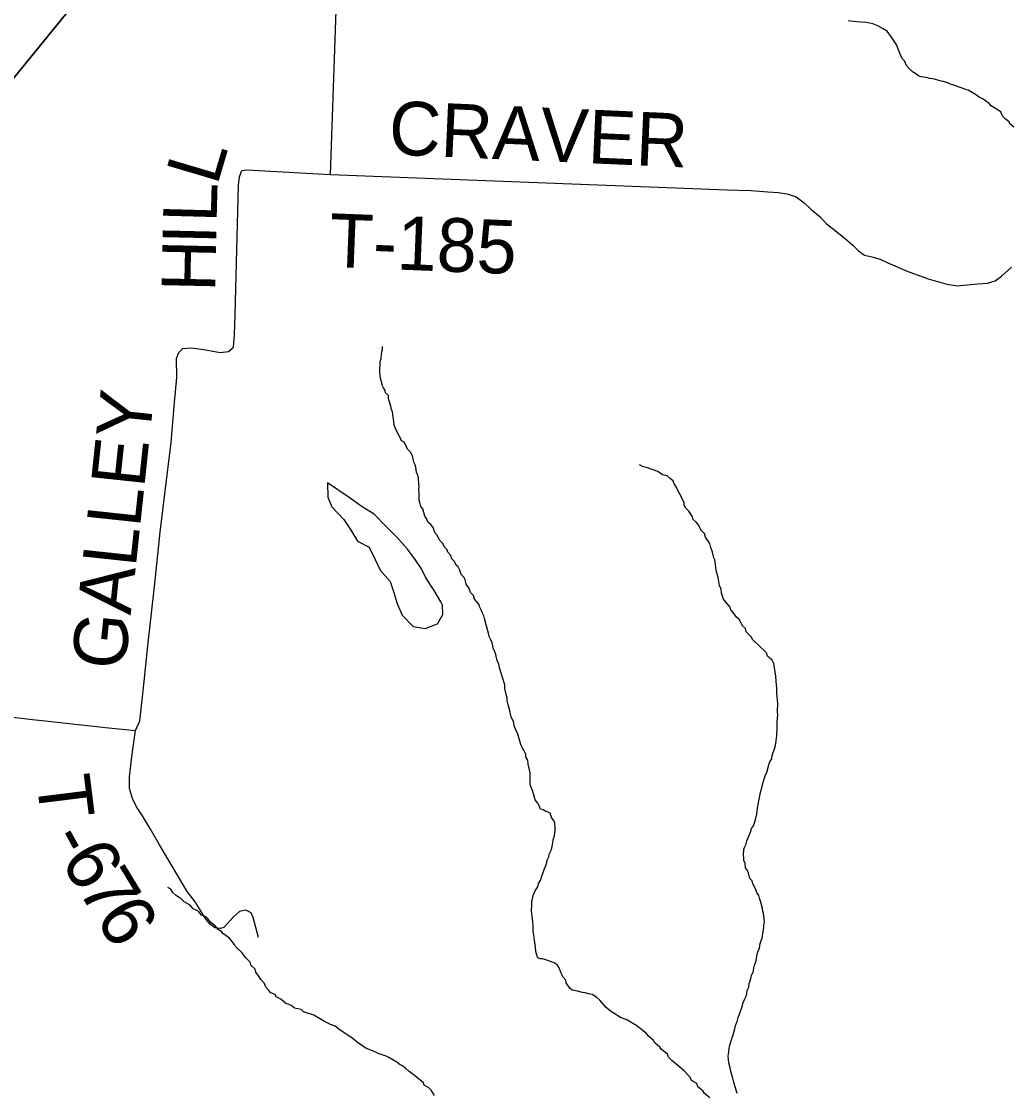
# Model space of a CAD drawing. Extents: x 1310247 to 1664935, y 235267 to 584339.
# Drawn here: x 1484249 to 1489781, y 416732 to 422727 of the extents above; entities that cross this region are included whole.
import ezdxf

# ---------------------------------------------------------------- set-up
doc = ezdxf.new("R2010")
doc.units = 0
for name, color, linetype in [('GM_X_Minor_Lake', 7, 'Continuous'), ('GM_X_Minor_River', 7, 'Continuous'), ('GM_X_Township', 7, 'Continuous'), ('GM_X_Township_Road', 7, 'Continuous'), ('GM_X_Township_Road_Text', 7, 'Continuous')]:
    doc.layers.add(name, color=color, linetype=linetype)

msp = doc.modelspace()

# ---------------------------------------------------------------- linework, layer by layer
at = {"layer": 'GM_X_Minor_Lake'}
for points in [[(1485961.7, 420147.6), (1485962, 420067.5), (1485984.9, 420013), (1486051.5, 419941.5), (1486090.4, 419886.7), (1486129, 419819.9), (1486194.3, 419786.5), (1486226.9, 419717.8), (1486255.7, 419659.2), (1486310.5, 419596), (1486333.1, 419527.5), (1486348, 419475.1), (1486378.6, 419406.4), (1486439.3, 419343.1), (1486507.1, 419331.8), (1486575.7, 419358.5), (1486606.8, 419410), (1486603.9, 419462.1)], [(1486603.9, 419462.1), (1486594.3, 419482.3), (1486557.6, 419545.1), (1486511, 419616.2), (1486486, 419666.7), (1486451.1, 419717.5), (1486408.3, 419776.4), (1486351.5, 419839.6), (1486284.9, 419907), (1486222.2, 419972.3), (1486155, 420013.6), (1486082, 420065.1), (1485961.7, 420147.6)]]:
    msp.add_lwpolyline(points, dxfattribs=at)
at = {"layer": 'GM_X_Minor_River'}
for points in [[(1489734.2, 422201.4), (1489726.7, 422221.7), (1489673.4, 422255.1), (1489661.7, 422267.4), (1489628.2, 422292.3), (1489606.4, 422302.9), (1489578.8, 422321.7), (1489543.3, 422342.7), (1489531.3, 422347), (1489505.5, 422355.7), (1489457.8, 422372.9), (1489445.8, 422375.3), (1489433.9, 422381.6), (1489406.1, 422390.3), (1489394.1, 422392.6), (1489380.2, 422397), (1489356.3, 422403.6), (1489344.3, 422406), (1489330.3, 422408.3), (1489308.4, 422412.9), (1489292.4, 422415.3), (1489274.5, 422419.8), (1489262.6, 422424.1), (1489250.8, 422434.5), (1489233, 422444.9), (1489213.4, 422463.5), (1489199.8, 422479.9), (1489188.4, 422506.2), (1489174.8, 422520.6), (1489161.4, 422547), (1489148.3, 422583.4), (1489140.7, 422599.6), (1489115.6, 422638.3), (1489090.4, 422673), (1489068.7, 422685.6), (1489039, 422702.4), (1489011.2, 422713.2), (1488993.3, 422717.6), (1488971.3, 422720.2), (1488919.3, 422725.6), (1488873.3, 422730.8)], [(1489798.7, 422135.6), (1489777.1, 422154.2), (1489773.4, 422166.3), (1489751.8, 422183), (1489734.2, 422201.4)], [(1486835.4, 419402.7), (1486825.9, 419421), (1486820.3, 419437.2), (1486810.7, 419455.5), (1486807, 419467.6), (1486783.7, 419496.2), (1486778.2, 419516.4), (1486760.5, 419532.9), (1486751.2, 419559.2), (1486735.7, 419579.6), (1486730.3, 419605.8), (1486722.6, 419620), (1486709, 419634.4), (1486699.7, 419662.7), (1486692, 419676.9), (1486680.2, 419687.2), (1486670.7, 419707.5), (1486657.1, 419721.9), (1486651.5, 419740.1), (1486633.9, 419758.6), (1486630.3, 419772.7), (1486614.6, 419787.1), (1486605.1, 419807.4), (1486587.5, 419825.9), (1486574.2, 419854.3), (1486562.4, 419864.6), (1486551.2, 419897), (1486539.6, 419913.3), (1486523.9, 419925.7), (1486516.3, 419944), (1486504.7, 419960.3), (1486493.7, 420000.6), (1486482, 420015), (1486476.6, 420037.1), (1486472.9, 420049.2), (1486473.3, 420065.3), (1486473.8, 420087.3), (1486472.4, 420109.4), (1486472.8, 420125.4), (1486471.1, 420139.4), (1486470.1, 420175.5), (1486464.5, 420193.7), (1486458.8, 420205.9), (1486455.5, 420234), (1486451.8, 420248.1), (1486444.2, 420262.3), (1486437.1, 420298.6), (1486425.6, 420318.9), (1486407.9, 420335.4), (1486396.6, 420361.8), (1486388.9, 420374), (1486375, 420382.3), (1486367.5, 420400.6), (1486359.8, 420412.8), (1486350.2, 420431.1), (1486340.7, 420451.4), (1486333.1, 420469.6), (1486331.6, 420487.6), (1486325, 420543.9), (1486319.3, 420556.1), (1486315.8, 420576.2), (1486312.1, 420588.3), (1486302.8, 420616.6), (1486301.2, 420634.7), (1486285.6, 420651.1), (1486283.9, 420663.2), (1486274.2, 420677.5), (1486266.6, 420693.7), (1486264.9, 420705.8), (1486259.4, 420723.9), (1486255.9, 420744.1), (1486254.4, 420764.1), (1486256, 420826.2), (1486260.3, 420840.1), (1486263, 420866.1), (1486265.4, 420880), (1486267.7, 420892), (1486268.1, 420910)], [(1488476.8, 418808.8), (1488477.3, 418828.9), (1488479.8, 418848.8), (1488478.3, 418868.9), (1488479.4, 418912.9), (1488476.4, 418951.1), (1488474.9, 418971.1), (1488473.7, 419001.2), (1488472.1, 419017.3), (1488470.5, 419035.4), (1488469.3, 419067.5), (1488462.1, 419099.7), (1488457, 419135.9), (1488447.5, 419156.2), (1488422, 419176.9), (1488416.5, 419197), (1488373.4, 419238.2), (1488340.1, 419269.2), (1488330.5, 419285.4), (1488303.1, 419314.2), (1488299.6, 419332.3), (1488281.9, 419346.8), (1488270.4, 419369.1), (1488262.8, 419383.4), (1488249.1, 419395.8), (1488229.7, 419422.3), (1488216, 419436.7), (1488212.4, 419450.8), (1488191, 419477.4), (1488175.4, 419495.8), (1488164.3, 419530.2), (1488162.8, 419552.3), (1488153.3, 419572.5), (1488146.4, 419616.8), (1488135.4, 419657.1), (1488133.8, 419675.2), (1488126.8, 419715.5), (1488121.1, 419727.6), (1488113.9, 419759.9), (1488104.6, 419786.2), (1488099.1, 419808.3), (1488075.9, 419843), (1488070.4, 419863.2), (1488050.8, 419879.7), (1488037.5, 419908.1), (1488023.9, 419924.5), (1488006.2, 419941), (1488002.6, 419957.1), (1487981.4, 419987.7), (1487965.8, 420006.1), (1487956.2, 420022.4), (1487956.5, 420034.4), (1487939.4, 420071), (1487920.1, 420103.5), (1487914.5, 420119.7), (1487897.1, 420144.2), (1487893.4, 420158.3), (1487879.7, 420168.7), (1487860, 420185.2), (1487834.1, 420191.9), (1487808.5, 420210.6), (1487750.9, 420230.1), (1487723, 420238.9), (1487705.2, 420247.3)], [(1487484.7, 417254.2), (1487467, 417268.7), (1487441.4, 417285.4), (1487421.4, 417290), (1487401.5, 417294.5), (1487387.5, 417296.8), (1487351.7, 417305.8), (1487329.7, 417310.4), (1487315.9, 417320.8), (1487296.7, 417351.3), (1487293, 417365.4), (1487279.4, 417381.8), (1487267.9, 417404.2), (1487256.7, 417434.5), (1487245.1, 417450.8), (1487229.3, 417463.3), (1487203.5, 417472), (1487175.6, 417480.7), (1487163.7, 417485), (1487149.7, 417485.4), (1487137.8, 417491.7), (1487132.1, 417505.9), (1487126.6, 417526), (1487125.2, 417550.1), (1487118.2, 417590.4), (1487115, 417618.5), (1487111.5, 417640.6), (1487110.3, 417672.7), (1487108.8, 417692.8), (1487105.6, 417722.9), (1487104, 417739), (1487102.3, 417753.1), (1487103.2, 417789.1), (1487103.6, 417803.1), (1487110.5, 417839), (1487123.2, 417864.7), (1487137.9, 417888.3), (1487140.3, 417906.3), (1487152.8, 417924), (1487157.3, 417941.9), (1487172.4, 417985.6), (1487185.3, 418017.3), (1487189.8, 418037.2), (1487198.2, 418055), (1487200.7, 418071), (1487211.2, 418092.8), (1487217.8, 418112.6), (1487222.6, 418146.5), (1487224.9, 418158.5), (1487231.3, 418172.4), (1487234.1, 418204.3), (1487234.5, 418218.4), (1487233.2, 418246.4), (1487227.5, 418258.6), (1487215.8, 418270.9), (1487206.5, 418299.2), (1487194.6, 418305.5), (1487182.7, 418309.9), (1487166.8, 418318.3), (1487152.9, 418322.7), (1487145.4, 418340.9), (1487137.7, 418355.1), (1487122.1, 418373.5), (1487111.2, 418415.9), (1487103.7, 418436.1), (1487096, 418452.4), (1487094.4, 418466.4), (1487093.9, 418524.5), (1487083.1, 418572.9), (1487081.7, 418597), (1487070.1, 418615.3), (1487070.5, 418629.3), (1487059, 418651.6), (1487051.3, 418663.9), (1487041.8, 418684.2), (1487025.2, 418740.7), (1487006.2, 418783.3), (1487000.9, 418811.4), (1486987.5, 418835.8), (1486978.6, 418882.1), (1486969.4, 418912.4), (1486965.8, 418928.5), (1486966.1, 418942.6), (1486960.6, 418962.7), (1486953.5, 418997), (1486952, 419017), (1486939, 419057.5), (1486933.5, 419077.6), (1486922.3, 419112), (1486918.9, 419134.1), (1486909.3, 419152.4), (1486902.1, 419186.6), (1486896.5, 419202.8), (1486888.9, 419219), (1486881.7, 419251.3), (1486874.2, 419269.5), (1486864.6, 419287.8), (1486861.1, 419305.9), (1486848.2, 419352.3), (1486839.1, 419388.6), (1486835.4, 419402.7)], [(1488251.5, 416731.3), (1488242.3, 416763.6), (1488238.6, 416775.8), (1488233.1, 416795.9), (1488227.6, 416818.1), (1488222.1, 416836.3), (1488218.5, 416850.4), (1488211.2, 416882.6), (1488205.7, 416902.8), (1488204.2, 416922.9), (1488202.7, 416941), (1488203, 416953), (1488210.1, 416996.8), (1488221.1, 417032.6), (1488229.8, 417060.4), (1488236.3, 417080.3), (1488238.7, 417094.3), (1488243.2, 417112.2), (1488251.7, 417134), (1488258.3, 417157.9), (1488264.8, 417175.7), (1488275.7, 417207.5), (1488282.1, 417223.3), (1488284.4, 417235.3), (1488297.2, 417265), (1488303.6, 417280.9), (1488308.3, 417308.8), (1488316.8, 417326.6), (1488319.3, 417346.6), (1488325.7, 417362.4), (1488330.2, 417382.3), (1488332.5, 417394.3), (1488341, 417410.1), (1488347.8, 417444), (1488352.3, 417459.9), (1488358.7, 417475.8), (1488363.6, 417511.7), (1488370.1, 417529.5), (1488376.4, 417543.4), (1488381.2, 417571.3), (1488385.6, 417587.2), (1488391.9, 417601.1), (1488396.6, 417627), (1488401.4, 417658.9), (1488401.8, 417675), (1488404.3, 417690.9), (1488401.2, 417729.1), (1488395.7, 417749.2), (1488394.2, 417767.3), (1488385, 417801.6), (1488377.6, 417823.8), (1488374, 417840), (1488364.2, 417852.2), (1488352.9, 417880.6), (1488339.5, 417905), (1488335.9, 417921.1), (1488322.2, 417933.5), (1488314.9, 417963.7), (1488309.3, 417979.9), (1488299.7, 417994.1), (1488296.3, 418018.3), (1488288.7, 418034.5), (1488289.1, 418052.5), (1488287.4, 418064.6), (1488290.2, 418096.6), (1488292.5, 418108.5), (1488300.9, 418122.3), (1488305.5, 418144.2), (1488311.9, 418158.1), (1488326.8, 418193.8), (1488333.3, 418213.6), (1488343.7, 418229.4), (1488350.3, 418251.2), (1488354.7, 418265.1), (1488359.1, 418281), (1488361.4, 418293), (1488364, 418317), (1488373.4, 418368.8), (1488382.6, 418414.7), (1488393.6, 418456.4), (1488398.1, 418472.3), (1488411.1, 418514.1), (1488417.5, 418527.9), (1488428.6, 418569.7), (1488435.1, 418587.6), (1488445.5, 418603.3), (1488448, 418621.3), (1488465.3, 418670.9), (1488470.1, 418702.8), (1488472.6, 418720.8), (1488474.9, 418732.8), (1488476.1, 418780.8), (1488476.8, 418808.8)], [(1486558.7, 416721.6), (1486541.4, 416750.1), (1486527.7, 416764.5), (1486502, 416779.1), (1486498.3, 416791.3), (1486468.9, 416816.1), (1486445.3, 416834.7), (1486417.7, 416855.5), (1486398.1, 416874), (1486376.5, 416888.6), (1486362.6, 416897), (1486348.9, 416907.4), (1486303.4, 416932.6), (1486289.6, 416941), (1486243.8, 416956.2), (1486231.9, 416962.5), (1486198.2, 416975.4), (1486172.4, 416988.1), (1486158.6, 416996.5), (1486135, 417013.1), (1486099.6, 417042.1), (1486074, 417058.8), (1486026.6, 417090.1), (1486003, 417108.7), (1485977.2, 417117.4), (1485943.5, 417134.3), (1485884.3, 417169.9), (1485826.6, 417189.5), (1485812.9, 417201.9), (1485777, 417208.8), (1485761.3, 417223.2), (1485747.4, 417229.6), (1485727.5, 417236.1), (1485700, 417258.9), (1485674.3, 417273.6), (1485668.6, 417285.8), (1485644.8, 417294.4), (1485633.1, 417308.7), (1485615.5, 417327.2), (1485608, 417347.4), (1485590.5, 417367.9), (1485575, 417390.4), (1485559.5, 417410.8), (1485555.9, 417426.9), (1485532.4, 417449.6), (1485528.8, 417465.7), (1485503.4, 417490.4), (1485482.1, 417521), (1485458.5, 417541.7), (1485446.8, 417554), (1485441.1, 417566.2), (1485411.9, 417601), (1485376.4, 417626), (1485368.7, 417638.2), (1485348.9, 417648.7), (1485335.4, 417667.1), (1485307.8, 417687.8), (1485292.3, 417708.3), (1485278.6, 417720.7), (1485256.7, 417729.2), (1485241.2, 417747.7), (1485229.3, 417756), (1485209.5, 417764.5), (1485192, 417785), (1485176.2, 417795.5), (1485158.4, 417803.9), (1485142.8, 417820.4), (1485130.9, 417828.7), (1485117.1, 417837.1), (1485095.5, 417855.7), (1485083.9, 417874), (1485068.2, 417884.4)], [(1488098.5, 416707.3), (1488069, 416732.1), (1488059.4, 416746.4), (1488031.9, 416769.1), (1488026.3, 416787.3), (1487996.7, 416804.1), (1487991.1, 416820.3), (1487956, 416859.3), (1487920.6, 416888.2), (1487887.2, 416917.2), (1487867.7, 416935.7), (1487862.1, 416951.9), (1487828.7, 416978.8), (1487818.9, 416991.1), (1487791.5, 417015.8), (1487783.8, 417028), (1487754.4, 417054.9), (1487744.7, 417067.1), (1487719.1, 417087.8), (1487691.6, 417110.6), (1487664, 417127.3), (1487634.3, 417144.2), (1487600.6, 417157.1), (1487565, 417180), (1487543.3, 417192.6), (1487519.8, 417213.3), (1487484.7, 417254.2)]]:
    msp.add_lwpolyline(points, dxfattribs=at)
at = {"layer": 'GM_X_Township'}
for points in [[(1479746.2, 416913.9), (1480641.9, 418026.7), (1480748.6, 418147.1), (1481434.4, 419004.5), (1482040.8, 419755.6), (1486194.8, 424851.8), (1487021, 425865.4), (1488307, 427443.2), (1491988.1, 431959.2)], [(1491988.1, 431959.2), (1488307, 427443.2), (1487021, 425865.4), (1486194.8, 424851.8), (1482040.8, 419755.6), (1481434.4, 419004.5), (1480748.6, 418147.1), (1480641.9, 418026.7), (1479746.2, 416913.9)]]:
    msp.add_lwpolyline(points, dxfattribs=at)
at = {"layer": 'GM_X_Township_Road'}
for points in [[(1485977.3, 421870.4), (1486028.6, 423329.1), (1486035.1, 423431.6), (1486038.7, 423497.2), (1486046.1, 423540.6), (1486061.8, 423596.9), (1486076.6, 423644), (1486086.8, 423690.2), (1486092.3, 423732.7), (1486099.7, 423794.6), (1486105.2, 423840.8), (1486105.4, 423842.6)], [(1484922.5, 418916.4), (1484935.9, 419035.4), (1484955.5, 419235), (1484993.1, 419567), (1485025.8, 419871.3), (1485050.4, 420085.6), (1485086.4, 420371.9), (1485104.3, 420595.9), (1485117.4, 420736.6), (1485115.8, 420843), (1485128.6, 420875), (1485152.2, 420898.1), (1485197.6, 420901.8), (1485269.6, 420892), (1485361.2, 420875.7), (1485407, 420880.6), (1485434.8, 420905.1), (1485441.3, 420975.4), (1485444.6, 421088.3), (1485462.4, 421812.3), (1485469.1, 421857.4), (1485482.4, 421894), (1485509, 421897.8), (1485977.3, 421870.4)], [(1485977.3, 421870.4), (1488196.9, 421784.8), (1488328, 421780.8), (1488424.4, 421774.8), (1488482, 421769.9), (1488532.7, 421762.9), (1488582.3, 421746), (1488627, 421712.2), (1488664.8, 421676.5), (1488716.4, 421634.8), (1488750.2, 421597), (1488799.9, 421557.3), (1488839.6, 421525.5), (1488871.4, 421499.6), (1488900.2, 421474.8), (1488930, 421444), (1488963.8, 421419.2), (1489015.4, 421408.3), (1489055.2, 421395.4), (1489094.9, 421376.5), (1489203.2, 421330.8), (1489321.4, 421287.1), (1489424.7, 421257.3), (1489483.8, 421249.4), (1489538.9, 421253.3), (1489599.5, 421258.8), (1489652.2, 421262.7), (1489694.4, 421276.2), (1489730.5, 421302), (1489785.8, 421353.2)], [(1484381.7, 418816.1), (1484718.8, 418778), (1484886.7, 418762.4), (1484911.3, 418816.3), (1484922.5, 418916.4)], [(1483370.2, 418044.1), (1483820.2, 418801.3), (1483838.5, 418827.1), (1483864.5, 418854.6), (1483890.7, 418865.9), (1483924.6, 418866.9), (1484006.3, 418859.8), (1484327.6, 418822.2), (1484381.7, 418816.1)], [(1485574.8, 417604.9), (1485545.5, 417715.7), (1485534.2, 417742), (1485504.6, 417756.7), (1485468.5, 417749.6), (1485435.8, 417720.3), (1485380.4, 417659.5), (1485362.3, 417653.9), (1485330.5, 417658.6), (1485305, 417679.2), (1485281.7, 417705.8), (1485249, 417758.6), (1485220.2, 417803.4), (1485175.7, 417862.5), (1485067.7, 418045), (1485020.8, 418123.2), (1484971.6, 418210.4), (1484926.9, 418284.1), (1484892.3, 418334.4), (1484869.9, 418382.5), (1484853.2, 418438.3), (1484853.2, 418503.2), (1484867.7, 418629.4), (1484886.7, 418762.4)]]:
    msp.add_lwpolyline(points, dxfattribs=at)

# ---------------------------------------------------------------- texts
at = {"layer": 'GM_X_Township_Road_Text'}
for s, rotation, p in [('CRAVER', 357.45904, (1486299.8, 421984.1)), ('L', 73.45591, (1485343.2, 421803.7)), ('L', 88.45692, (1485340.4, 421599.8)), ('T-185', 357.7544, (1485966.2, 421354.7)), ('I', 88.72748, (1485337.7, 421477.1)), ('H', 88.74679, (1485331.9, 421213.1)), ('GALLEY', 83.90088, (1484826.5, 419094)), ('T', 277.11971, (1484331.3, 418494.7)), ('-', 298.91117, (1484397.4, 418154.5)), ('6', 301.05467, (1484463.1, 418036.1)), ('7', 301.27653, (1484559.1, 417876.7)), ('6', 301.80574, (1484656.6, 417716.1))]:
    msp.add_text(s, height=300, rotation=rotation, dxfattribs=at).set_placement(p)

doc.saveas('drawing.dxf')
